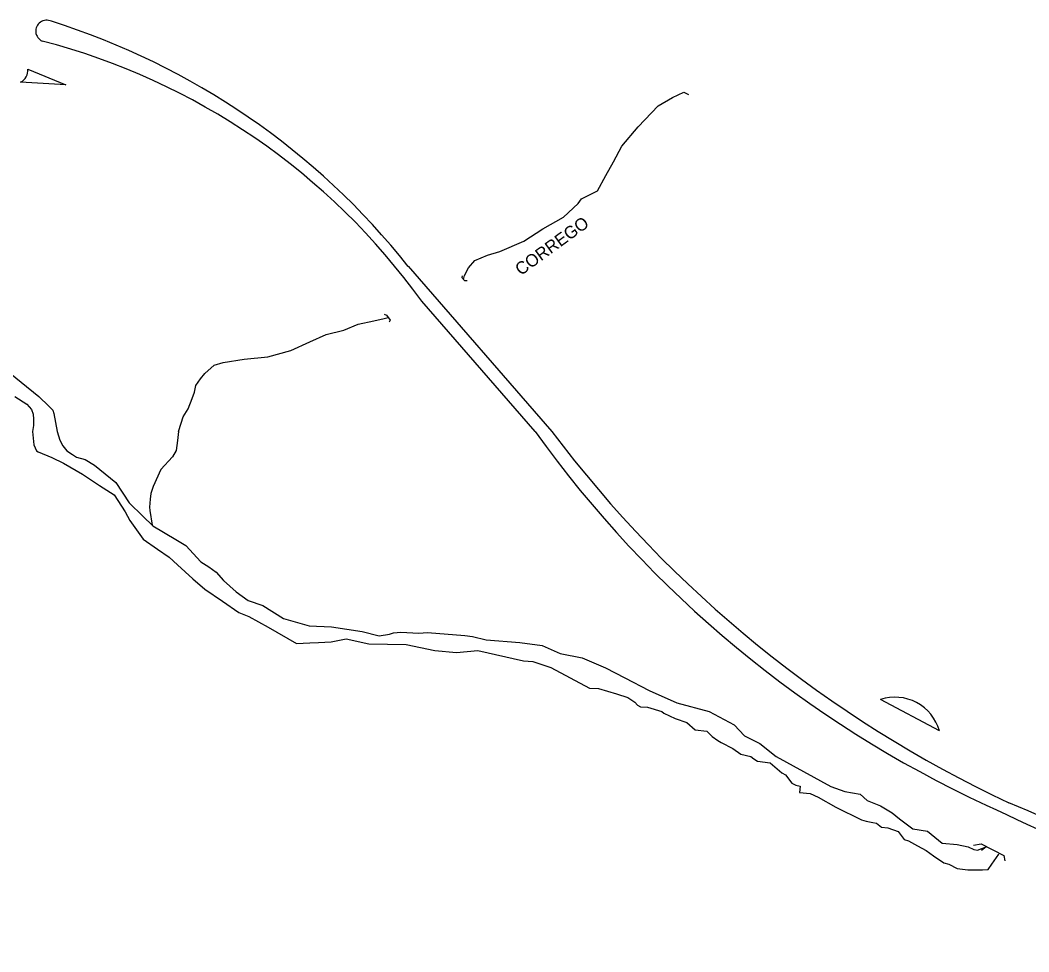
# Model space of a CAD drawing. Extents: x 325899 to 364828, y 7568995 to 7592502.
# Drawn here: x 342863.6 to 343188.9, y 7588834.1 to 7589134.5 of the extents above; entities that cross this region are included whole.
import ezdxf

# ---------------------------------------------------------------- set-up
doc = ezdxf.new("R2010")
doc.units = 0
for name, color, linetype in [('EDIFEXISTENT', 7, 'Continuous'), ('EDIFIDENTIF', 7, 'Continuous'), ('EDIFOBRAEXIS', 7, 'Continuous')]:
    doc.layers.add(name, color=color, linetype=linetype)

msp = doc.modelspace()

# ---------------------------------------------------------------- linework, layer by layer
at = {"layer": 'EDIFEXISTENT'}
for p, q in [((343006.16, 7589052.09), (343006.03, 7589051.59)), ((343006.03, 7589051.59), (343006.87, 7589050.54)), ((343006.87, 7589050.54), (343007.76, 7589050.54)), ((342981.04, 7589039.67), (342981.78, 7589039.44)), ((342981.78, 7589039.44), (342982.95, 7589037.75)), ((342982.95, 7589037.75), (342982.6, 7589037.1)), ((343171.06, 7588868.42), (343173.57, 7588868.84)), ((343173.57, 7588868.84), (343180.84, 7588865.17)), ((343180.84, 7588865.17), (343181.2, 7588863.36))]:
    msp.add_line(p, q, dxfattribs=at)
at = {"layer": 'EDIFOBRAEXIS'}
for points in [[(342866.04, 7589118.75), (342878.39, 7589113.72)], [(342878.39, 7589113.72), (342863.75, 7589114.56)], [(343006.64, 7589050.93), (343006.97, 7589052.14), (343008.17, 7589054.68), (343010.26, 7589056.99), (343014.35, 7589058.7), (343018.33, 7589059.96), (343026.01, 7589063.27), (343032.18, 7589067.22), (343038.84, 7589070.96), (343043.57, 7589075.4), (343044.69, 7589076.89), (343049.83, 7589079.47), (343052.48, 7589084.39), (343054.97, 7589088.88), (343057.67, 7589093.92), (343062.97, 7589100.13), (343069.38, 7589106.87), (343074.05, 7589109.55), (343077.64, 7589111.32), (343079.13, 7589110.56)], [(342988.8, 7589055.14), (343035.07, 7589001.91)], [(343029.71, 7589001.91), (342993.11, 7589043.91)], [(342914.72, 7589001.91), (342915.52, 7589004.6), (342916.22, 7589006.6), (342917.75, 7589009.13), (342919.12, 7589012.56), (342919.81, 7589014.54), (342920.22, 7589016.67), (342921.73, 7589018.82), (342923.13, 7589020.55), (342926.23, 7589023.21), (342929.12, 7589024.16), (342935.83, 7589025.22), (342943.44, 7589025.91), (342950.96, 7589027.95), (342957.04, 7589030.83), (342962.35, 7589033.16), (342968.01, 7589034.57), (342972.63, 7589036.46), (342977.64, 7589037.59), (342980.96, 7589038.35), (342982.33, 7589038.6)], [(342858.23, 7589022.4), (342863.96, 7589017.82), (342869.66, 7589013.14), (342872.86, 7589010.05), (342874.14, 7589008.78), (342874.47, 7589007.67), (342875.58, 7589001.91)], [(342861.89, 7589013.16), (342865.8, 7589010.64), (342867.27, 7589008.97), (342867.76, 7589007.5), (342867.86, 7589005.83), (342867.86, 7589003.78), (342867.56, 7589001.91)], [(342867.56, 7589001.91), (342867.93, 7588998.67), (342868.04, 7588997.53), (342868.89, 7588995.65), (342869.42, 7588995.26), (342873.81, 7588993.45), (342877.63, 7588991.62), (342883.72, 7588988.14), (342889.17, 7588984.42), (342893.89, 7588981.44), (342897.46, 7588975.96), (342899.02, 7588973.15), (342903.27, 7588967.14), (342907.86, 7588963.88), (342911.65, 7588961.29), (342914.33, 7588958.85), (342919.26, 7588954.32), (342923.2, 7588951.05), (342928.84, 7588947.19), (342934.09, 7588943.52), (342937.32, 7588942.18), (342943.63, 7588938.8), (342952.71, 7588933.5), (342957.09, 7588933.72), (342959.78, 7588933.81), (342963.94, 7588934.08), (342968.74, 7588935), (342976.05, 7588933.36), (342988.08, 7588933.19), (342997.38, 7588931.21), (343004.29, 7588930.61), (343011.25, 7588931.22), (343025.92, 7588927.87), (343028.96, 7588927.65), (343034.82, 7588925.8), (343047.27, 7588919.13), (343050.18, 7588918.94), (343055.99, 7588917.21), (343059.57, 7588916.05), (343061.86, 7588914.62), (343062.68, 7588913.57), (343063.74, 7588913.08), (343065.91, 7588912.97), (343070.53, 7588911.59), (343071.21, 7588910.99), (343074.88, 7588909.27), (343078.62, 7588908), (343081.32, 7588905.68), (343085.09, 7588905.23), (343086.77, 7588903.48), (343088.62, 7588902.21), (343089.73, 7588901.56), (343093.48, 7588899.58), (343096.09, 7588897.85), (343099.25, 7588897.1), (343100.28, 7588896.35), (343101.41, 7588895.54), (343105.48, 7588894.96), (343109.29, 7588891.79), (343110.44, 7588891.16), (343112.49, 7588888.47), (343113.77, 7588887.79), (343115.18, 7588887.52), (343114.93, 7588885.47), (343118.42, 7588885.09), (343120.99, 7588883.97), (343126.72, 7588880.67), (343134.93, 7588876.6), (343136.47, 7588876.15), (343138.59, 7588875.76), (343139.85, 7588875.54), (343141.41, 7588874.31), (343143.41, 7588874), (343146.84, 7588872.84), (343148.68, 7588870.33), (343150.17, 7588869.85), (343153.01, 7588868.29), (343155.83, 7588866.76), (343158.16, 7588865.03), (343161.52, 7588862.72), (343163.11, 7588862.29), (343165.86, 7588860.89), (343169.25, 7588860.46), (343171.4, 7588860.48), (343173.96, 7588860.5), (343175.81, 7588860.65), (343177.05, 7588862.33), (343179.3, 7588865.57), (343179.3, 7588865.57)], [(342875.58, 7589001.91), (342876.37, 7588999.12), (342877.32, 7588997.27), (342878.7, 7588995.66), (342880.49, 7588994.47), (342881.79, 7588993.62), (342884.58, 7588992.81), (342887.56, 7588991.06), (342894.45, 7588985.41), (342898.72, 7588978.84), (342903.12, 7588974.59), (342906.37, 7588971.48), (342913.86, 7588966.99), (342917.03, 7588965.05), (342921.9, 7588959.81), (342924.49, 7588958.25), (342926.79, 7588956.52), (342929.22, 7588953.83), (342933.29, 7588950.12), (342937.13, 7588947.36), (342941.88, 7588945.72), (342948.51, 7588941.54), (342956.82, 7588939.22), (342964.01, 7588938.85), (342973.95, 7588937.34), (342979.35, 7588935.95), (342982.68, 7588936.46), (342984.03, 7588936.92), (342986.36, 7588937.17), (342992.16, 7588936.78), (342994.95, 7588937), (343007.08, 7588936.12), (343009.46, 7588935.8), (343013.88, 7588934.68), (343024.74, 7588933.79), (343031.92, 7588932.81), (343037.77, 7588930.22), (343044.87, 7588928.82), (343052.38, 7588925.6), (343058.59, 7588922.47), (343066.44, 7588918.39), (343075.41, 7588914.41), (343085.81, 7588911.58), (343093.92, 7588907.31), (343097.21, 7588903.74), (343102.17, 7588901.29), (343107.46, 7588897.08), (343125.09, 7588887.41), (343129.61, 7588885.8), (343134.49, 7588884.9), (343136.79, 7588882.81), (343141.07, 7588881.1), (343144.89, 7588878.87), (343147.2, 7588876.94), (343151.51, 7588873.73), (343156.27, 7588872.98), (343161, 7588869.07), (343165.79, 7588868.67), (343169.35, 7588867.91), (343171.16, 7588867.1), (343172.4, 7588866.85), (343175.18, 7588867.88), (343173.64, 7588866.69)], [(342914.72, 7589001.91), (342914.36, 7588999), (342913.91, 7588995.78), (342912.69, 7588993.65), (342908.96, 7588989.59), (342906.5, 7588984.08), (342905.76, 7588981.86), (342905.53, 7588980.06), (342905.29, 7588977.43), (342905.48, 7588976.38), (342906.21, 7588971.64)], [(343160.12, 7588905.37), (343141.09, 7588915.45)]]:
    msp.add_lwpolyline(points, dxfattribs=at)
for centre, radius, start, end in [((342872.13, 7589131.01), 3.52, 63.6976, 246.6325), ((342802.48, 7588907.1), 237.96, 38.4678, 72.5881), ((342815.88, 7588916.51), 218.27, 35.7095, 75.4464), ((342861.98, 7589118.25), 4.09, 295.6025, 6.9416), ((343330.68, 7589217.11), 369.99, 215.5651, 245.1449), ((343349.16, 7589237.9), 392.86, 216.9184, 244.9034), ((343145.74, 7588901.22), 14.96, 16.109, 108.0795), ((344459.62, 7591621.11), 3025.87, 244.88154, 247.08375), ((342285.72, 7586759.73), 2304.09, 64.39714, 67.09392)]:
    msp.add_arc(centre, radius, start, end, dxfattribs=at)

# ---------------------------------------------------------------- texts
at = {"layer": 'EDIFIDENTIF'}
msp.add_text('CORREGO', height=4, rotation=36.0385, dxfattribs=at).set_placement((343025.09, 7589051.99))

doc.saveas('drawing.dxf')
